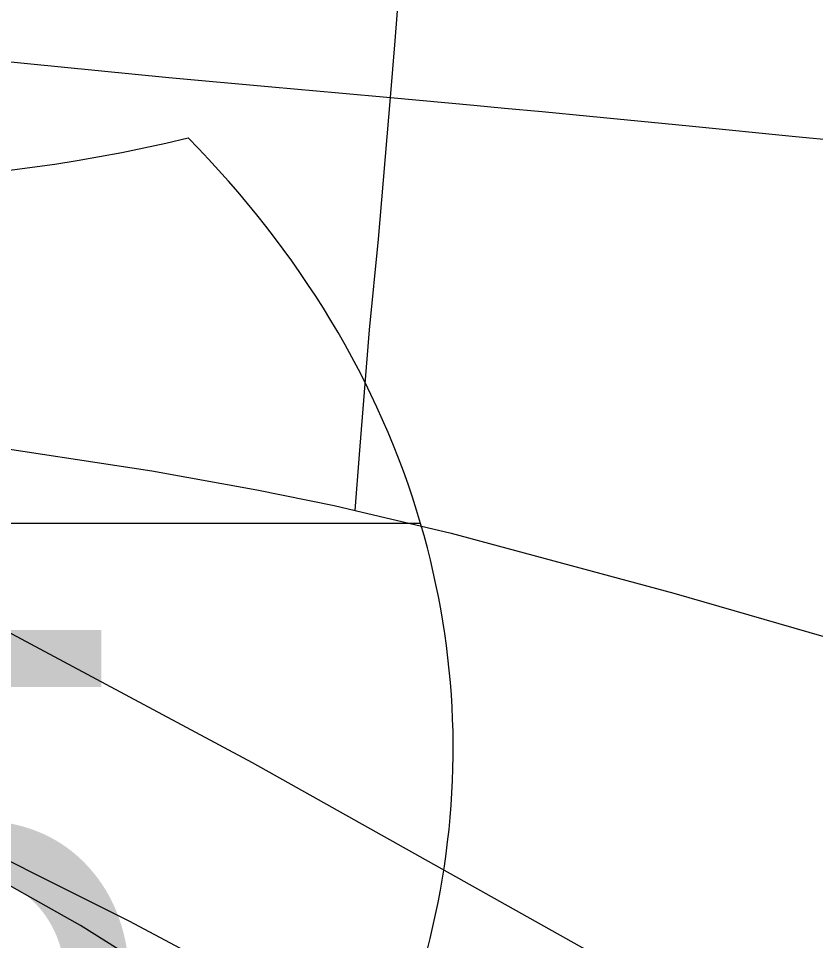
# Model space of a CAD drawing. Extents: x 0 to 34, y 0 to 22.
# Drawn here: x 4.3869 to 4.5307, y 18.5103 to 18.6766 of the extents above; entities that cross this region are included whole.
import ezdxf

# ---------------------------------------------------------------- set-up
doc = ezdxf.new("R2010")
doc.units = 0
for name, color, linetype in [('GM_X_City_Street', 7, 'Continuous'), ('GM_X_County_Road', 7, 'Continuous'), ('GM_X_Interchange_Ramps', 7, 'Continuous'), ('GM_X_Interstate_Shield', 7, 'Continuous'), ('GM_X_Rail_Line', 7, 'Continuous')]:
    doc.layers.add(name, color=color, linetype=linetype)

msp = doc.modelspace()

# ---------------------------------------------------------------- linework, layer by layer
at = {"layer": 'GM_X_City_Street'}
for points in [[(4.44764, 18.58791), (4.44844, 18.59801), (4.45025, 18.62046), (4.45184, 18.63685), (4.45402, 18.66238), (4.45489, 18.67263), (4.4561, 18.68811), (4.45725, 18.7011), (4.45875, 18.71592), (4.45934, 18.72334), (4.46074, 18.73693), (4.4618, 18.74804), (4.46243, 18.75464), (4.46363, 18.76719), (4.46722, 18.80564), (4.46754, 18.81377), (4.46764, 18.81723), (4.46775, 18.82033), (4.46764, 18.82206), (4.46738, 18.82379), (4.46707, 18.82552), (4.46687, 18.82661)], [(4.33041, 18.67468), (4.33105, 18.6746), (4.34264, 18.67312), (4.34441, 18.67298), (4.34621, 18.67284), (4.34982, 18.67238), (4.35281, 18.67204), (4.35869, 18.67154), (4.36172, 18.67128), (4.36963, 18.67039), (4.41405, 18.66602), (4.43261, 18.66434), (4.4447, 18.66323), (4.45402, 18.66238), (4.46907, 18.66099), (4.47461, 18.66049), (4.48137, 18.65987), (4.49002, 18.65905), (4.50794, 18.65725), (4.5271, 18.65533), (4.54998, 18.65321)]]:
    msp.add_lwpolyline(points, dxfattribs=at)
at = {"layer": 'GM_X_County_Road'}
for points in [[(4.35103, 18.60498), (4.35815, 18.60347), (4.37777, 18.60008), (4.41095, 18.59504), (4.42989, 18.59166), (4.44386, 18.5888), (4.44764, 18.58791)], [(4.44764, 18.58791), (4.46498, 18.5838), (4.50514, 18.57298), (4.54031, 18.56284), (4.56571, 18.55559)]]:
    msp.add_lwpolyline(points, dxfattribs=at)
at = {"layer": 'GM_X_Interchange_Ramps'}
for points in [[(4.54, 18.38995), (4.53058, 18.39806), (4.52096, 18.40776), (4.50479, 18.4258), (4.48207, 18.45133), (4.46342, 18.47217), (4.45489, 18.48121), (4.44817, 18.48765), (4.44, 18.49432), (4.43183, 18.49997), (4.42169, 18.50598), (4.40688, 18.51381), (4.36911, 18.53271), (4.3497, 18.54256), (4.33995, 18.54802), (4.33895, 18.54865)], [(4.41171, 18.50455), (4.39811, 18.51308), (4.37751, 18.52458), (4.35481, 18.53751), (4.34681, 18.54216), (4.34268, 18.54486), (4.33895, 18.54865)]]:
    msp.add_lwpolyline(points, dxfattribs=at)
at = {"layer": 'GM_X_Interstate_Shield'}
msp.add_line((4.45946, 18.58557), (4.11609, 18.58557), dxfattribs=at)
msp.add_line((4.45946, 18.58557), (4.11609, 18.58557), dxfattribs=at)
for centre, start_param, end_param in [((4.35264, 18.82492), 4.415841, 5.008937), ((4.24339, 18.54499), 0.230566, 0.669003), ((4.24339, 18.54499), 4.913747, 6.513751)]:
    msp.add_ellipse(centre, major_axis=(0.22195, 0), ratio=0.8, start_param=start_param, end_param=end_param, dxfattribs=at)
at = {"layer": 'GM_X_Rail_Line'}
msp.add_lwpolyline([(3.83258, 18.78915), (4.04668, 18.71724), (4.20013, 18.66068), (4.27929, 18.62258), (4.42905, 18.54243), (4.65516, 18.4157), (4.85706, 18.2978), (5.4078, 17.95591), (5.67948, 17.78757), (5.87786, 17.66832)], dxfattribs=at)

# ---------------------------------------------------------------- texts
at = {"layer": 'GM_X_Interstate_Shield'}
msp.add_text('675', height=0.094697, dxfattribs=at).set_placement((4.20099, 18.47164))

doc.saveas('drawing.dxf')
